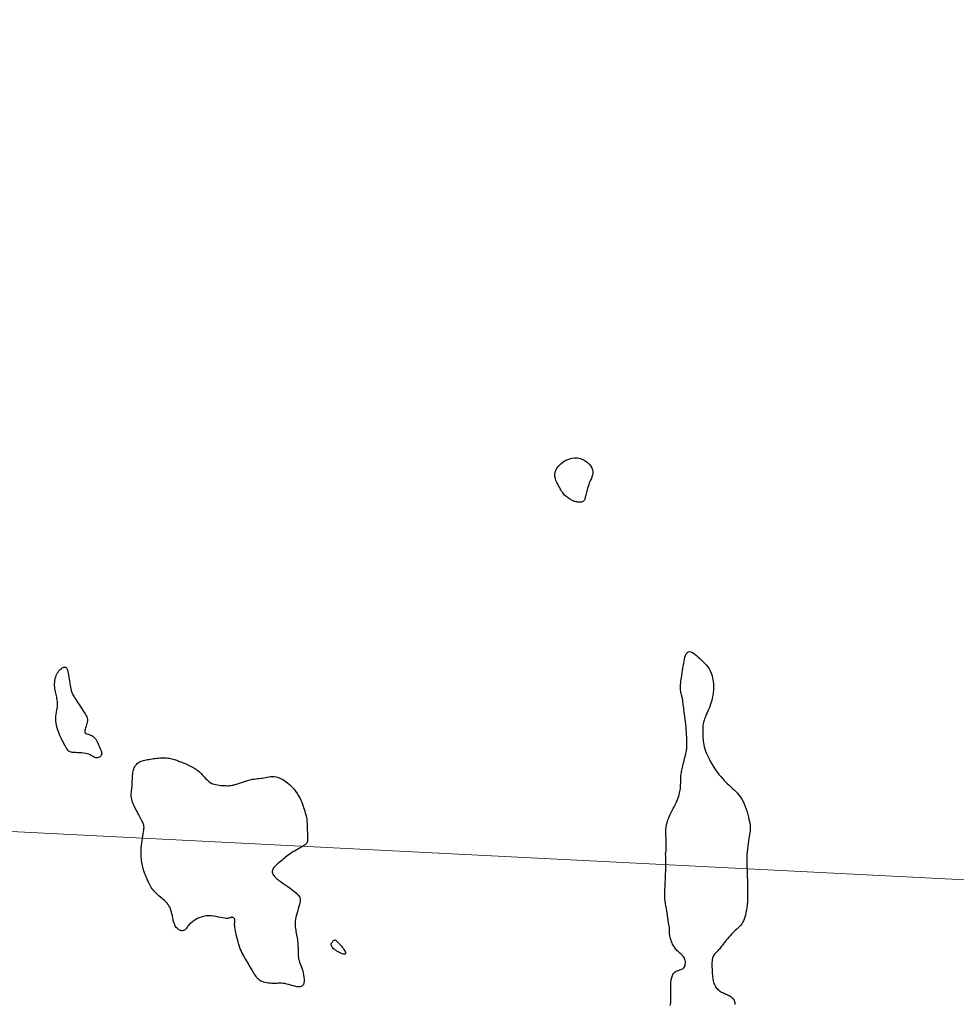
# Model space of a CAD drawing. Header units: millimetres. Extents: x 32690613 to 32693367, y 5343692 to 5344708.
# Tile 481 of 656: x 32692919 to 32692955, y 5344189 to 5344227. Entities that reach past the tile are written whole.
import ezdxf

# ---------------------------------------------------------------- set-up
doc = ezdxf.new("R2010")
doc.units = ezdxf.units.MM
doc.header["$LTSCALE"] = 20
doc.layers.get('0').update_dxf_attribs({"lineweight": 18})
doc.layers.get('Defpoints').update_dxf_attribs({"color": 11, "lineweight": 18})
doc.layers.add('02-DGM_HL_492.00', color=82, linetype='Continuous')
doc.layers.add('02-DGM_HL_492.50', color=92, linetype='Continuous')

# ---------------------------------------------------------------- blocks, each defined once
blk = doc.blocks.new('A$C78070446')
blk.add_line((4469482.471, 5342769.75), (4470232.054, 5342702.499))

msp = doc.modelspace()

# ---------------------------------------------------------------- linework, layer by layer
at = {"layer": '02-DGM_HL_492.00', "elevation": 492, "flags": 128}
msp.add_lwpolyline([(32692943.947, 5344188.491), (32692943.956, 5344188.539), (32692943.963, 5344188.596), (32692943.967, 5344188.664), (32692943.969, 5344188.741), (32692943.97, 5344188.823), (32692943.969, 5344188.909), (32692943.968, 5344188.994), (32692943.966, 5344189.075), (32692943.965, 5344189.151), (32692943.964, 5344189.217), (32692943.963, 5344189.273), (32692943.964, 5344189.318), (32692943.965, 5344189.355), (32692943.967, 5344189.387), (32692943.971, 5344189.415), (32692943.975, 5344189.441), (32692943.98, 5344189.468), (32692943.986, 5344189.498), (32692943.993, 5344189.531), (32692944.002, 5344189.568), (32692944.013, 5344189.607), (32692944.028, 5344189.647), (32692944.046, 5344189.686), (32692944.068, 5344189.724), (32692944.096, 5344189.758), (32692944.129, 5344189.787), (32692944.168, 5344189.811), (32692944.213, 5344189.83), (32692944.26, 5344189.847), (32692944.307, 5344189.863), (32692944.355, 5344189.879), (32692944.399, 5344189.898), (32692944.439, 5344189.921), (32692944.473, 5344189.95), (32692944.499, 5344189.986), (32692944.517, 5344190.028), (32692944.528, 5344190.074), (32692944.533, 5344190.124), (32692944.531, 5344190.174), (32692944.523, 5344190.224), (32692944.51, 5344190.273), (32692944.492, 5344190.318), (32692944.469, 5344190.359), (32692944.443, 5344190.395), (32692944.414, 5344190.429), (32692944.382, 5344190.46), (32692944.349, 5344190.489), (32692944.315, 5344190.518), (32692944.281, 5344190.546), (32692944.248, 5344190.575), (32692944.217, 5344190.606), (32692944.186, 5344190.639), (32692944.158, 5344190.673), (32692944.131, 5344190.708), (32692944.105, 5344190.746), (32692944.081, 5344190.785), (32692944.058, 5344190.825), (32692944.037, 5344190.867), (32692944.017, 5344190.911), (32692943.999, 5344190.956), (32692943.982, 5344191), (32692943.968, 5344191.044), (32692943.954, 5344191.086), (32692943.943, 5344191.126), (32692943.933, 5344191.163), (32692943.925, 5344191.197), (32692943.919, 5344191.225), (32692943.915, 5344191.25), (32692943.912, 5344191.271), (32692943.911, 5344191.289), (32692943.91, 5344191.305), (32692943.911, 5344191.318), (32692943.912, 5344191.33), (32692943.913, 5344191.341), (32692943.915, 5344191.351), (32692943.917, 5344191.363), (32692943.918, 5344191.378), (32692943.918, 5344191.397), (32692943.917, 5344191.423), (32692943.915, 5344191.457), (32692943.911, 5344191.501), (32692943.904, 5344191.557), (32692943.895, 5344191.626), (32692943.884, 5344191.704), (32692943.871, 5344191.791), (32692943.857, 5344191.881), (32692943.843, 5344191.973), (32692943.828, 5344192.063), (32692943.813, 5344192.148), (32692943.8, 5344192.225), (32692943.787, 5344192.293), (32692943.776, 5344192.351), (32692943.766, 5344192.404), (32692943.758, 5344192.453), (32692943.751, 5344192.501), (32692943.745, 5344192.55), (32692943.741, 5344192.602), (32692943.739, 5344192.661), (32692943.738, 5344192.728), (32692943.738, 5344192.802), (32692943.739, 5344192.883), (32692943.742, 5344192.97), (32692943.745, 5344193.063), (32692943.749, 5344193.16), (32692943.753, 5344193.261), (32692943.758, 5344193.365), (32692943.762, 5344193.471), (32692943.767, 5344193.577), (32692943.771, 5344193.682), (32692943.775, 5344193.783), (32692943.778, 5344193.879), (32692943.78, 5344193.968), (32692943.781, 5344194.047), (32692943.781, 5344194.116), (32692943.779, 5344194.172), (32692943.777, 5344194.217), (32692943.773, 5344194.253), (32692943.77, 5344194.28), (32692943.766, 5344194.301), (32692943.763, 5344194.317), (32692943.761, 5344194.329), (32692943.761, 5344194.34), (32692943.762, 5344194.351), (32692943.765, 5344194.363), (32692943.769, 5344194.379), (32692943.773, 5344194.399), (32692943.778, 5344194.426), (32692943.782, 5344194.461), (32692943.785, 5344194.505), (32692943.788, 5344194.562), (32692943.789, 5344194.63), (32692943.788, 5344194.709), (32692943.787, 5344194.794), (32692943.785, 5344194.882), (32692943.783, 5344194.97), (32692943.781, 5344195.054), (32692943.78, 5344195.131), (32692943.778, 5344195.198), (32692943.778, 5344195.253), (32692943.779, 5344195.296), (32692943.78, 5344195.329), (32692943.782, 5344195.356), (32692943.785, 5344195.377), (32692943.788, 5344195.396), (32692943.792, 5344195.414), (32692943.796, 5344195.434), (32692943.8, 5344195.457), (32692943.805, 5344195.483), (32692943.811, 5344195.515), (32692943.82, 5344195.55), (32692943.831, 5344195.591), (32692943.846, 5344195.637), (32692943.865, 5344195.688), (32692943.888, 5344195.746), (32692943.916, 5344195.809), (32692943.948, 5344195.877), (32692943.984, 5344195.949), (32692944.021, 5344196.024), (32692944.06, 5344196.099), (32692944.098, 5344196.175), (32692944.135, 5344196.249), (32692944.169, 5344196.32), (32692944.201, 5344196.388), (32692944.229, 5344196.453), (32692944.253, 5344196.516), (32692944.275, 5344196.577), (32692944.293, 5344196.637), (32692944.309, 5344196.697), (32692944.321, 5344196.757), (32692944.331, 5344196.819), (32692944.338, 5344196.883), (32692944.343, 5344196.948), (32692944.346, 5344197.014), (32692944.348, 5344197.08), (32692944.349, 5344197.145), (32692944.35, 5344197.209), (32692944.352, 5344197.27), (32692944.355, 5344197.328), (32692944.36, 5344197.383), (32692944.366, 5344197.436), (32692944.374, 5344197.487), (32692944.383, 5344197.538), (32692944.394, 5344197.59), (32692944.406, 5344197.643), (32692944.419, 5344197.7), (32692944.434, 5344197.76), (32692944.45, 5344197.826), (32692944.467, 5344197.895), (32692944.484, 5344197.966), (32692944.501, 5344198.037), (32692944.517, 5344198.106), (32692944.533, 5344198.172), (32692944.547, 5344198.233), (32692944.559, 5344198.286), (32692944.569, 5344198.333), (32692944.577, 5344198.373), (32692944.583, 5344198.409), (32692944.587, 5344198.445), (32692944.589, 5344198.482), (32692944.59, 5344198.523), (32692944.59, 5344198.571), (32692944.59, 5344198.628), (32692944.588, 5344198.696), (32692944.585, 5344198.774), (32692944.582, 5344198.861), (32692944.577, 5344198.954), (32692944.572, 5344199.052), (32692944.565, 5344199.154), (32692944.557, 5344199.257), (32692944.548, 5344199.361), (32692944.537, 5344199.463), (32692944.525, 5344199.563), (32692944.513, 5344199.659), (32692944.5, 5344199.751), (32692944.488, 5344199.838), (32692944.476, 5344199.919), (32692944.465, 5344199.993), (32692944.456, 5344200.059), (32692944.448, 5344200.117), (32692944.442, 5344200.168), (32692944.436, 5344200.213), (32692944.431, 5344200.253), (32692944.427, 5344200.289), (32692944.421, 5344200.324), (32692944.415, 5344200.357), (32692944.408, 5344200.391), (32692944.399, 5344200.426), (32692944.389, 5344200.464), (32692944.378, 5344200.504), (32692944.367, 5344200.547), (32692944.358, 5344200.594), (32692944.35, 5344200.644), (32692944.344, 5344200.699), (32692944.342, 5344200.759), (32692944.342, 5344200.824), (32692944.346, 5344200.893), (32692944.352, 5344200.963), (32692944.36, 5344201.034), (32692944.369, 5344201.104), (32692944.378, 5344201.171), (32692944.388, 5344201.233), (32692944.397, 5344201.289), (32692944.405, 5344201.338), (32692944.412, 5344201.382), (32692944.418, 5344201.422), (32692944.424, 5344201.461), (32692944.431, 5344201.501), (32692944.438, 5344201.545), (32692944.446, 5344201.595), (32692944.455, 5344201.653), (32692944.466, 5344201.721), (32692944.479, 5344201.795), (32692944.495, 5344201.872), (32692944.514, 5344201.947), (32692944.537, 5344202.018), (32692944.565, 5344202.08), (32692944.597, 5344202.128), (32692944.635, 5344202.16), (32692944.679, 5344202.173), (32692944.728, 5344202.168), (32692944.781, 5344202.147), (32692944.839, 5344202.113), (32692944.899, 5344202.069), (32692944.961, 5344202.017), (32692945.025, 5344201.96), (32692945.09, 5344201.9), (32692945.155, 5344201.84), (32692945.219, 5344201.779), (32692945.281, 5344201.716), (32692945.34, 5344201.649), (32692945.395, 5344201.579), (32692945.446, 5344201.504), (32692945.491, 5344201.422), (32692945.529, 5344201.334), (32692945.56, 5344201.237), (32692945.584, 5344201.135), (32692945.601, 5344201.027), (32692945.612, 5344200.916), (32692945.615, 5344200.804), (32692945.613, 5344200.692), (32692945.605, 5344200.581), (32692945.591, 5344200.474), (32692945.571, 5344200.372), (32692945.548, 5344200.274), (32692945.52, 5344200.182), (32692945.491, 5344200.095), (32692945.46, 5344200.013), (32692945.428, 5344199.936), (32692945.397, 5344199.865), (32692945.367, 5344199.798), (32692945.339, 5344199.737), (32692945.314, 5344199.68), (32692945.292, 5344199.627), (32692945.271, 5344199.576), (32692945.254, 5344199.526), (32692945.239, 5344199.477), (32692945.226, 5344199.427), (32692945.217, 5344199.375), (32692945.21, 5344199.322), (32692945.205, 5344199.266), (32692945.202, 5344199.208), (32692945.201, 5344199.149), (32692945.202, 5344199.088), (32692945.203, 5344199.027), (32692945.205, 5344198.965), (32692945.207, 5344198.903), (32692945.21, 5344198.84), (32692945.214, 5344198.776), (32692945.219, 5344198.711), (32692945.228, 5344198.643), (32692945.241, 5344198.571), (32692945.258, 5344198.494), (32692945.282, 5344198.412), (32692945.313, 5344198.323), (32692945.352, 5344198.227), (32692945.398, 5344198.126), (32692945.45, 5344198.02), (32692945.507, 5344197.913), (32692945.567, 5344197.807), (32692945.631, 5344197.702), (32692945.696, 5344197.601), (32692945.762, 5344197.506), (32692945.828, 5344197.419), (32692945.894, 5344197.338), (32692945.959, 5344197.263), (32692946.025, 5344197.194), (32692946.09, 5344197.128), (32692946.155, 5344197.064), (32692946.22, 5344197.003), (32692946.285, 5344196.943), (32692946.349, 5344196.883), (32692946.414, 5344196.822), (32692946.477, 5344196.759), (32692946.538, 5344196.692), (32692946.598, 5344196.622), (32692946.654, 5344196.547), (32692946.708, 5344196.466), (32692946.757, 5344196.378), (32692946.802, 5344196.282), (32692946.843, 5344196.181), (32692946.88, 5344196.077), (32692946.913, 5344195.973), (32692946.941, 5344195.871), (32692946.966, 5344195.774), (32692946.987, 5344195.684), (32692947.004, 5344195.603), (32692947.018, 5344195.535), (32692947.028, 5344195.476), (32692947.035, 5344195.423), (32692947.038, 5344195.375), (32692947.038, 5344195.329), (32692947.035, 5344195.281), (32692947.03, 5344195.229), (32692947.021, 5344195.17), (32692947.01, 5344195.103), (32692946.996, 5344195.027), (32692946.982, 5344194.943), (32692946.967, 5344194.851), (32692946.952, 5344194.754), (32692946.938, 5344194.651), (32692946.926, 5344194.544), (32692946.916, 5344194.432), (32692946.91, 5344194.318), (32692946.906, 5344194.201), (32692946.905, 5344194.082), (32692946.906, 5344193.961), (32692946.908, 5344193.838), (32692946.912, 5344193.715), (32692946.916, 5344193.59), (32692946.921, 5344193.465), (32692946.926, 5344193.34), (32692946.93, 5344193.216), (32692946.934, 5344193.092), (32692946.936, 5344192.97), (32692946.937, 5344192.849), (32692946.936, 5344192.729), (32692946.932, 5344192.612), (32692946.925, 5344192.498), (32692946.916, 5344192.387), (32692946.903, 5344192.279), (32692946.887, 5344192.176), (32692946.869, 5344192.079), (32692946.848, 5344191.987), (32692946.824, 5344191.903), (32692946.799, 5344191.826), (32692946.771, 5344191.758), (32692946.741, 5344191.699), (32692946.709, 5344191.647), (32692946.675, 5344191.601), (32692946.639, 5344191.559), (32692946.6, 5344191.519), (32692946.559, 5344191.48), (32692946.515, 5344191.44), (32692946.468, 5344191.396), (32692946.418, 5344191.348), (32692946.367, 5344191.296), (32692946.314, 5344191.242), (32692946.261, 5344191.186), (32692946.21, 5344191.129), (32692946.159, 5344191.072), (32692946.112, 5344191.017), (32692946.068, 5344190.963), (32692946.028, 5344190.913), (32692945.992, 5344190.866), (32692945.96, 5344190.822), (32692945.929, 5344190.781), (32692945.9, 5344190.742), (32692945.872, 5344190.705), (32692945.843, 5344190.67), (32692945.814, 5344190.637), (32692945.783, 5344190.605), (32692945.752, 5344190.574), (32692945.72, 5344190.543), (32692945.689, 5344190.511), (32692945.66, 5344190.477), (32692945.634, 5344190.442), (32692945.61, 5344190.403), (32692945.591, 5344190.361), (32692945.576, 5344190.314), (32692945.566, 5344190.264), (32692945.559, 5344190.21), (32692945.555, 5344190.153), (32692945.554, 5344190.094), (32692945.555, 5344190.034), (32692945.556, 5344189.972), (32692945.559, 5344189.909), (32692945.561, 5344189.847), (32692945.564, 5344189.785), (32692945.567, 5344189.724), (32692945.572, 5344189.663), (32692945.577, 5344189.604), (32692945.585, 5344189.547), (32692945.594, 5344189.492), (32692945.605, 5344189.439), (32692945.619, 5344189.388), (32692945.635, 5344189.341), (32692945.653, 5344189.296), (32692945.675, 5344189.254), (32692945.698, 5344189.214), (32692945.725, 5344189.177), (32692945.753, 5344189.143), (32692945.784, 5344189.112), (32692945.818, 5344189.083), (32692945.854, 5344189.057), (32692945.892, 5344189.033), (32692945.931, 5344189.01), (32692945.971, 5344188.989), (32692946.013, 5344188.968), (32692946.055, 5344188.949), (32692946.097, 5344188.93), (32692946.14, 5344188.91), (32692946.181, 5344188.891), (32692946.222, 5344188.871), (32692946.26, 5344188.849), (32692946.296, 5344188.826), (32692946.329, 5344188.802), (32692946.358, 5344188.775), (32692946.382, 5344188.746), (32692946.402, 5344188.714), (32692946.417, 5344188.68), (32692946.428, 5344188.645), (32692946.435, 5344188.608), (32692946.439, 5344188.57), (32692946.44, 5344188.531)], dxfattribs=at)
at = {"layer": '02-DGM_HL_492.50', "elevation": 492.5, "flags": 128}
for points in [[(32692940.365, 5344207.949), (32692940.335, 5344207.954), (32692940.306, 5344207.96), (32692940.277, 5344207.968), (32692940.249, 5344207.977), (32692940.22, 5344207.988), (32692940.191, 5344208), (32692940.162, 5344208.015), (32692940.13, 5344208.03), (32692940.098, 5344208.048), (32692940.064, 5344208.067), (32692940.029, 5344208.088), (32692939.994, 5344208.111), (32692939.96, 5344208.136), (32692939.926, 5344208.163), (32692939.893, 5344208.192), (32692939.862, 5344208.223), (32692939.832, 5344208.256), (32692939.804, 5344208.292), (32692939.777, 5344208.331), (32692939.749, 5344208.373), (32692939.722, 5344208.419), (32692939.693, 5344208.468), (32692939.663, 5344208.522), (32692939.631, 5344208.581), (32692939.596, 5344208.645), (32692939.562, 5344208.713), (32692939.53, 5344208.785), (32692939.505, 5344208.861), (32692939.489, 5344208.94), (32692939.485, 5344209.021), (32692939.495, 5344209.104), (32692939.524, 5344209.188), (32692939.572, 5344209.273), (32692939.638, 5344209.356), (32692939.719, 5344209.435), (32692939.813, 5344209.506), (32692939.916, 5344209.566), (32692940.025, 5344209.615), (32692940.137, 5344209.647), (32692940.25, 5344209.662), (32692940.361, 5344209.656), (32692940.468, 5344209.632), (32692940.569, 5344209.593), (32692940.661, 5344209.542), (32692940.744, 5344209.481), (32692940.816, 5344209.414), (32692940.874, 5344209.343), (32692940.916, 5344209.271), (32692940.942, 5344209.2), (32692940.953, 5344209.131), (32692940.951, 5344209.063), (32692940.94, 5344208.997), (32692940.921, 5344208.932), (32692940.896, 5344208.867), (32692940.869, 5344208.803), (32692940.842, 5344208.74), (32692940.816, 5344208.676), (32692940.793, 5344208.613), (32692940.771, 5344208.551), (32692940.752, 5344208.49), (32692940.734, 5344208.431), (32692940.718, 5344208.375), (32692940.704, 5344208.32), (32692940.691, 5344208.269), (32692940.681, 5344208.221), (32692940.671, 5344208.177), (32692940.662, 5344208.136), (32692940.652, 5344208.099), (32692940.641, 5344208.066), (32692940.628, 5344208.037), (32692940.613, 5344208.012), (32692940.595, 5344207.991), (32692940.573, 5344207.975), (32692940.548, 5344207.962), (32692940.52, 5344207.953), (32692940.49, 5344207.947), (32692940.459, 5344207.944), (32692940.428, 5344207.944), (32692940.396, 5344207.946)], [(32692921.418, 5344199.446), (32692921.406, 5344199.393), (32692921.389, 5344199.338), (32692921.37, 5344199.282), (32692921.35, 5344199.228), (32692921.333, 5344199.177), (32692921.321, 5344199.13), (32692921.316, 5344199.088), (32692921.322, 5344199.053), (32692921.34, 5344199.026), (32692921.368, 5344199.006), (32692921.404, 5344198.989), (32692921.447, 5344198.975), (32692921.493, 5344198.961), (32692921.541, 5344198.945), (32692921.589, 5344198.925), (32692921.634, 5344198.899), (32692921.674, 5344198.865), (32692921.711, 5344198.825), (32692921.743, 5344198.78), (32692921.773, 5344198.731), (32692921.799, 5344198.678), (32692921.824, 5344198.625), (32692921.848, 5344198.571), (32692921.871, 5344198.519), (32692921.894, 5344198.469), (32692921.915, 5344198.422), (32692921.935, 5344198.377), (32692921.951, 5344198.334), (32692921.964, 5344198.294), (32692921.971, 5344198.257), (32692921.973, 5344198.222), (32692921.967, 5344198.189), (32692921.954, 5344198.159), (32692921.935, 5344198.131), (32692921.91, 5344198.107), (32692921.88, 5344198.088), (32692921.848, 5344198.073), (32692921.814, 5344198.063), (32692921.779, 5344198.06), (32692921.744, 5344198.064), (32692921.711, 5344198.074), (32692921.679, 5344198.09), (32692921.645, 5344198.111), (32692921.61, 5344198.134), (32692921.57, 5344198.159), (32692921.526, 5344198.183), (32692921.475, 5344198.205), (32692921.416, 5344198.223), (32692921.348, 5344198.237), (32692921.274, 5344198.247), (32692921.196, 5344198.254), (32692921.117, 5344198.258), (32692921.039, 5344198.262), (32692920.964, 5344198.265), (32692920.896, 5344198.269), (32692920.837, 5344198.275), (32692920.789, 5344198.283), (32692920.751, 5344198.293), (32692920.722, 5344198.305), (32692920.699, 5344198.319), (32692920.683, 5344198.333), (32692920.671, 5344198.347), (32692920.663, 5344198.36), (32692920.656, 5344198.373), (32692920.649, 5344198.385), (32692920.642, 5344198.396), (32692920.636, 5344198.406), (32692920.629, 5344198.416), (32692920.622, 5344198.427), (32692920.614, 5344198.438), (32692920.606, 5344198.451), (32692920.596, 5344198.465), (32692920.586, 5344198.482), (32692920.575, 5344198.502), (32692920.561, 5344198.526), (32692920.546, 5344198.555), (32692920.527, 5344198.589), (32692920.506, 5344198.63), (32692920.481, 5344198.679), (32692920.452, 5344198.736), (32692920.42, 5344198.802), (32692920.384, 5344198.875), (32692920.348, 5344198.955), (32692920.312, 5344199.04), (32692920.278, 5344199.129), (32692920.249, 5344199.221), (32692920.226, 5344199.313), (32692920.209, 5344199.405), (32692920.202, 5344199.495), (32692920.202, 5344199.583), (32692920.207, 5344199.669), (32692920.217, 5344199.751), (32692920.229, 5344199.83), (32692920.241, 5344199.905), (32692920.253, 5344199.975), (32692920.262, 5344200.041), (32692920.268, 5344200.101), (32692920.269, 5344200.157), (32692920.267, 5344200.209), (32692920.262, 5344200.259), (32692920.254, 5344200.308), (32692920.245, 5344200.357), (32692920.234, 5344200.405), (32692920.222, 5344200.456), (32692920.209, 5344200.509), (32692920.197, 5344200.564), (32692920.185, 5344200.621), (32692920.174, 5344200.68), (32692920.165, 5344200.74), (32692920.158, 5344200.801), (32692920.154, 5344200.863), (32692920.154, 5344200.926), (32692920.157, 5344200.989), (32692920.165, 5344201.051), (32692920.177, 5344201.112), (32692920.192, 5344201.171), (32692920.211, 5344201.229), (32692920.233, 5344201.283), (32692920.258, 5344201.334), (32692920.286, 5344201.381), (32692920.317, 5344201.424), (32692920.35, 5344201.462), (32692920.383, 5344201.495), (32692920.418, 5344201.522), (32692920.452, 5344201.544), (32692920.485, 5344201.56), (32692920.516, 5344201.571), (32692920.544, 5344201.575), (32692920.569, 5344201.573), (32692920.59, 5344201.564), (32692920.609, 5344201.547), (32692920.626, 5344201.523), (32692920.642, 5344201.491), (32692920.656, 5344201.45), (32692920.669, 5344201.401), (32692920.682, 5344201.341), (32692920.695, 5344201.273), (32692920.708, 5344201.197), (32692920.721, 5344201.116), (32692920.734, 5344201.033), (32692920.747, 5344200.95), (32692920.76, 5344200.87), (32692920.773, 5344200.795), (32692920.785, 5344200.728), (32692920.798, 5344200.671), (32692920.81, 5344200.622), (32692920.824, 5344200.579), (32692920.84, 5344200.539), (32692920.859, 5344200.501), (32692920.88, 5344200.462), (32692920.906, 5344200.42), (32692920.937, 5344200.373), (32692920.973, 5344200.318), (32692921.013, 5344200.258), (32692921.056, 5344200.193), (32692921.101, 5344200.125), (32692921.147, 5344200.057), (32692921.192, 5344199.988), (32692921.236, 5344199.921), (32692921.277, 5344199.858), (32692921.313, 5344199.799), (32692921.346, 5344199.745), (32692921.373, 5344199.693), (32692921.395, 5344199.644), (32692921.41, 5344199.595), (32692921.42, 5344199.547), (32692921.423, 5344199.498)], [(32692923.503, 5344194.581), (32692923.512, 5344194.674), (32692923.524, 5344194.768), (32692923.538, 5344194.862), (32692923.554, 5344194.954), (32692923.569, 5344195.042), (32692923.582, 5344195.125), (32692923.594, 5344195.201), (32692923.603, 5344195.268), (32692923.608, 5344195.326), (32692923.609, 5344195.376), (32692923.606, 5344195.42), (32692923.6, 5344195.459), (32692923.59, 5344195.495), (32692923.576, 5344195.531), (32692923.559, 5344195.567), (32692923.539, 5344195.607), (32692923.516, 5344195.651), (32692923.491, 5344195.7), (32692923.463, 5344195.752), (32692923.434, 5344195.807), (32692923.403, 5344195.864), (32692923.371, 5344195.924), (32692923.34, 5344195.984), (32692923.308, 5344196.045), (32692923.277, 5344196.107), (32692923.247, 5344196.168), (32692923.219, 5344196.229), (32692923.193, 5344196.289), (32692923.17, 5344196.349), (32692923.15, 5344196.407), (32692923.135, 5344196.465), (32692923.124, 5344196.522), (32692923.118, 5344196.577), (32692923.116, 5344196.632), (32692923.118, 5344196.686), (32692923.122, 5344196.741), (32692923.128, 5344196.796), (32692923.135, 5344196.853), (32692923.141, 5344196.912), (32692923.147, 5344196.973), (32692923.151, 5344197.037), (32692923.153, 5344197.104), (32692923.155, 5344197.171), (32692923.158, 5344197.24), (32692923.161, 5344197.308), (32692923.166, 5344197.376), (32692923.173, 5344197.441), (32692923.183, 5344197.504), (32692923.196, 5344197.564), (32692923.213, 5344197.62), (32692923.233, 5344197.672), (32692923.257, 5344197.721), (32692923.284, 5344197.765), (32692923.313, 5344197.805), (32692923.346, 5344197.84), (32692923.381, 5344197.871), (32692923.419, 5344197.897), (32692923.459, 5344197.918), (32692923.501, 5344197.937), (32692923.546, 5344197.952), (32692923.593, 5344197.964), (32692923.642, 5344197.975), (32692923.694, 5344197.986), (32692923.747, 5344197.996), (32692923.802, 5344198.006), (32692923.859, 5344198.016), (32692923.918, 5344198.026), (32692923.978, 5344198.035), (32692924.038, 5344198.044), (32692924.1, 5344198.051), (32692924.162, 5344198.057), (32692924.224, 5344198.061), (32692924.287, 5344198.064), (32692924.349, 5344198.064), (32692924.41, 5344198.063), (32692924.47, 5344198.06), (32692924.528, 5344198.054), (32692924.585, 5344198.047), (32692924.639, 5344198.039), (32692924.69, 5344198.028), (32692924.738, 5344198.016), (32692924.784, 5344198.002), (32692924.83, 5344197.986), (32692924.876, 5344197.968), (32692924.923, 5344197.949), (32692924.974, 5344197.928), (32692925.029, 5344197.905), (32692925.089, 5344197.881), (32692925.156, 5344197.855), (32692925.228, 5344197.826), (32692925.303, 5344197.795), (32692925.381, 5344197.76), (32692925.46, 5344197.722), (32692925.537, 5344197.68), (32692925.613, 5344197.632), (32692925.685, 5344197.58), (32692925.751, 5344197.522), (32692925.814, 5344197.46), (32692925.873, 5344197.396), (32692925.931, 5344197.332), (32692925.988, 5344197.27), (32692926.046, 5344197.212), (32692926.105, 5344197.159), (32692926.167, 5344197.114), (32692926.233, 5344197.078), (32692926.302, 5344197.05), (32692926.373, 5344197.029), (32692926.444, 5344197.014), (32692926.514, 5344197.004), (32692926.582, 5344196.997), (32692926.648, 5344196.994), (32692926.708, 5344196.991), (32692926.764, 5344196.989), (32692926.815, 5344196.988), (32692926.864, 5344196.988), (32692926.912, 5344196.99), (32692926.961, 5344196.994), (32692927.011, 5344197.002), (32692927.065, 5344197.013), (32692927.124, 5344197.028), (32692927.189, 5344197.047), (32692927.259, 5344197.07), (32692927.333, 5344197.095), (32692927.41, 5344197.122), (32692927.488, 5344197.148), (32692927.567, 5344197.174), (32692927.645, 5344197.197), (32692927.72, 5344197.217), (32692927.792, 5344197.233), (32692927.861, 5344197.245), (32692927.928, 5344197.254), (32692927.992, 5344197.262), (32692928.055, 5344197.269), (32692928.118, 5344197.276), (32692928.179, 5344197.284), (32692928.241, 5344197.294), (32692928.304, 5344197.306), (32692928.367, 5344197.319), (32692928.433, 5344197.332), (32692928.5, 5344197.341), (32692928.57, 5344197.345), (32692928.643, 5344197.342), (32692928.72, 5344197.33), (32692928.801, 5344197.306), (32692928.886, 5344197.271), (32692928.974, 5344197.223), (32692929.063, 5344197.165), (32692929.152, 5344197.099), (32692929.239, 5344197.025), (32692929.321, 5344196.946), (32692929.399, 5344196.862), (32692929.469, 5344196.776), (32692929.53, 5344196.688), (32692929.584, 5344196.6), (32692929.63, 5344196.514), (32692929.669, 5344196.429), (32692929.703, 5344196.348), (32692929.731, 5344196.272), (32692929.755, 5344196.202), (32692929.775, 5344196.139), (32692929.792, 5344196.084), (32692929.807, 5344196.037), (32692929.819, 5344195.996), (32692929.829, 5344195.962), (32692929.838, 5344195.934), (32692929.846, 5344195.91), (32692929.852, 5344195.89), (32692929.858, 5344195.873), (32692929.864, 5344195.858), (32692929.869, 5344195.844), (32692929.875, 5344195.829), (32692929.88, 5344195.81), (32692929.885, 5344195.785), (32692929.89, 5344195.753), (32692929.895, 5344195.711), (32692929.899, 5344195.657), (32692929.904, 5344195.591), (32692929.909, 5344195.514), (32692929.913, 5344195.431), (32692929.917, 5344195.344), (32692929.92, 5344195.256), (32692929.923, 5344195.172), (32692929.926, 5344195.094), (32692929.928, 5344195.025), (32692929.929, 5344194.969), (32692929.929, 5344194.924), (32692929.928, 5344194.889), (32692929.927, 5344194.861), (32692929.925, 5344194.84), (32692929.922, 5344194.824), (32692929.919, 5344194.81), (32692929.914, 5344194.798), (32692929.909, 5344194.785), (32692929.902, 5344194.772), (32692929.892, 5344194.757), (32692929.879, 5344194.741), (32692929.861, 5344194.724), (32692929.837, 5344194.704), (32692929.807, 5344194.683), (32692929.77, 5344194.658), (32692929.724, 5344194.631), (32692929.672, 5344194.602), (32692929.614, 5344194.57), (32692929.552, 5344194.536), (32692929.487, 5344194.5), (32692929.422, 5344194.462), (32692929.357, 5344194.424), (32692929.295, 5344194.384), (32692929.235, 5344194.343), (32692929.179, 5344194.302), (32692929.126, 5344194.261), (32692929.075, 5344194.219), (32692929.025, 5344194.178), (32692928.977, 5344194.136), (32692928.929, 5344194.095), (32692928.882, 5344194.054), (32692928.834, 5344194.014), (32692928.787, 5344193.975), (32692928.743, 5344193.936), (32692928.7, 5344193.898), (32692928.662, 5344193.86), (32692928.629, 5344193.823), (32692928.602, 5344193.786), (32692928.582, 5344193.749), (32692928.569, 5344193.713), (32692928.564, 5344193.677), (32692928.565, 5344193.642), (32692928.573, 5344193.608), (32692928.586, 5344193.574), (32692928.603, 5344193.541), (32692928.625, 5344193.509), (32692928.649, 5344193.478), (32692928.677, 5344193.448), (32692928.708, 5344193.419), (32692928.742, 5344193.39), (32692928.78, 5344193.36), (32692928.822, 5344193.328), (32692928.87, 5344193.294), (32692928.922, 5344193.257), (32692928.98, 5344193.217), (32692929.044, 5344193.173), (32692929.113, 5344193.125), (32692929.183, 5344193.076), (32692929.254, 5344193.024), (32692929.323, 5344192.973), (32692929.389, 5344192.922), (32692929.449, 5344192.873), (32692929.502, 5344192.826), (32692929.546, 5344192.783), (32692929.581, 5344192.742), (32692929.608, 5344192.701), (32692929.627, 5344192.659), (32692929.638, 5344192.615), (32692929.642, 5344192.568), (32692929.639, 5344192.515), (32692929.63, 5344192.456), (32692929.614, 5344192.389), (32692929.595, 5344192.316), (32692929.572, 5344192.238), (32692929.548, 5344192.156), (32692929.524, 5344192.072), (32692929.501, 5344191.988), (32692929.481, 5344191.905), (32692929.466, 5344191.824), (32692929.456, 5344191.748), (32692929.452, 5344191.674), (32692929.452, 5344191.604), (32692929.455, 5344191.537), (32692929.462, 5344191.472), (32692929.471, 5344191.408), (32692929.482, 5344191.345), (32692929.493, 5344191.283), (32692929.504, 5344191.221), (32692929.515, 5344191.159), (32692929.526, 5344191.097), (32692929.535, 5344191.035), (32692929.544, 5344190.972), (32692929.551, 5344190.91), (32692929.556, 5344190.848), (32692929.56, 5344190.785), (32692929.561, 5344190.723), (32692929.562, 5344190.66), (32692929.561, 5344190.598), (32692929.561, 5344190.535), (32692929.563, 5344190.473), (32692929.567, 5344190.41), (32692929.574, 5344190.348), (32692929.585, 5344190.286), (32692929.601, 5344190.224), (32692929.621, 5344190.162), (32692929.644, 5344190.098), (32692929.668, 5344190.034), (32692929.693, 5344189.967), (32692929.718, 5344189.898), (32692929.741, 5344189.826), (32692929.761, 5344189.751), (32692929.778, 5344189.672), (32692929.79, 5344189.591), (32692929.795, 5344189.512), (32692929.794, 5344189.437), (32692929.785, 5344189.368), (32692929.767, 5344189.308), (32692929.738, 5344189.26), (32692929.698, 5344189.227), (32692929.646, 5344189.21), (32692929.585, 5344189.207), (32692929.515, 5344189.215), (32692929.439, 5344189.232), (32692929.36, 5344189.253), (32692929.279, 5344189.277), (32692929.199, 5344189.301), (32692929.123, 5344189.321), (32692929.051, 5344189.335), (32692928.983, 5344189.344), (32692928.919, 5344189.348), (32692928.857, 5344189.349), (32692928.797, 5344189.348), (32692928.737, 5344189.346), (32692928.677, 5344189.344), (32692928.615, 5344189.344), (32692928.552, 5344189.345), (32692928.487, 5344189.349), (32692928.422, 5344189.355), (32692928.358, 5344189.365), (32692928.295, 5344189.377), (32692928.236, 5344189.393), (32692928.18, 5344189.412), (32692928.129, 5344189.435), (32692928.084, 5344189.462), (32692928.043, 5344189.492), (32692928.007, 5344189.527), (32692927.974, 5344189.565), (32692927.943, 5344189.606), (32692927.912, 5344189.651), (32692927.882, 5344189.699), (32692927.852, 5344189.751), (32692927.819, 5344189.805), (32692927.786, 5344189.861), (32692927.751, 5344189.92), (32692927.715, 5344189.98), (32692927.678, 5344190.042), (32692927.641, 5344190.103), (32692927.604, 5344190.165), (32692927.567, 5344190.227), (32692927.531, 5344190.288), (32692927.496, 5344190.349), (32692927.461, 5344190.41), (32692927.427, 5344190.474), (32692927.393, 5344190.541), (32692927.361, 5344190.611), (32692927.33, 5344190.686), (32692927.3, 5344190.767), (32692927.271, 5344190.854), (32692927.244, 5344190.945), (32692927.218, 5344191.038), (32692927.195, 5344191.13), (32692927.174, 5344191.22), (32692927.156, 5344191.305), (32692927.14, 5344191.382), (32692927.128, 5344191.45), (32692927.119, 5344191.507), (32692927.113, 5344191.553), (32692927.11, 5344191.59), (32692927.109, 5344191.62), (32692927.109, 5344191.644), (32692927.111, 5344191.665), (32692927.113, 5344191.683), (32692927.116, 5344191.7), (32692927.119, 5344191.718), (32692927.121, 5344191.736), (32692927.122, 5344191.755), (32692927.122, 5344191.774), (32692927.121, 5344191.792), (32692927.118, 5344191.81), (32692927.112, 5344191.827), (32692927.104, 5344191.843), (32692927.093, 5344191.858), (32692927.08, 5344191.87), (32692927.064, 5344191.881), (32692927.048, 5344191.89), (32692927.03, 5344191.896), (32692927.012, 5344191.9), (32692926.994, 5344191.901), (32692926.976, 5344191.898), (32692926.959, 5344191.893), (32692926.941, 5344191.885), (32692926.921, 5344191.876), (32692926.897, 5344191.868), (32692926.868, 5344191.861), (32692926.83, 5344191.857), (32692926.784, 5344191.857), (32692926.727, 5344191.863), (32692926.659, 5344191.874), (32692926.579, 5344191.891), (32692926.492, 5344191.909), (32692926.398, 5344191.927), (32692926.3, 5344191.942), (32692926.2, 5344191.953), (32692926.1, 5344191.957), (32692926.001, 5344191.952), (32692925.906, 5344191.935), (32692925.816, 5344191.91), (32692925.731, 5344191.876), (32692925.651, 5344191.836), (32692925.578, 5344191.793), (32692925.512, 5344191.747), (32692925.453, 5344191.701), (32692925.402, 5344191.657), (32692925.36, 5344191.615), (32692925.325, 5344191.577), (32692925.296, 5344191.543), (32692925.272, 5344191.512), (32692925.251, 5344191.484), (32692925.232, 5344191.459), (32692925.213, 5344191.438), (32692925.194, 5344191.42), (32692925.172, 5344191.405), (32692925.149, 5344191.394), (32692925.124, 5344191.386), (32692925.098, 5344191.381), (32692925.071, 5344191.381), (32692925.043, 5344191.384), (32692925.014, 5344191.391), (32692924.985, 5344191.402), (32692924.955, 5344191.418), (32692924.926, 5344191.438), (32692924.897, 5344191.463), (32692924.869, 5344191.493), (32692924.843, 5344191.529), (32692924.817, 5344191.572), (32692924.794, 5344191.621), (32692924.772, 5344191.677), (32692924.753, 5344191.739), (32692924.736, 5344191.808), (32692924.72, 5344191.88), (32692924.704, 5344191.955), (32692924.687, 5344192.029), (32692924.669, 5344192.102), (32692924.65, 5344192.172), (32692924.628, 5344192.237), (32692924.602, 5344192.295), (32692924.574, 5344192.348), (32692924.542, 5344192.396), (32692924.507, 5344192.44), (32692924.47, 5344192.481), (32692924.43, 5344192.52), (32692924.387, 5344192.559), (32692924.342, 5344192.598), (32692924.295, 5344192.638), (32692924.246, 5344192.68), (32692924.197, 5344192.722), (32692924.147, 5344192.766), (32692924.099, 5344192.812), (32692924.051, 5344192.858), (32692924.007, 5344192.906), (32692923.965, 5344192.956), (32692923.927, 5344193.006), (32692923.892, 5344193.057), (32692923.861, 5344193.108), (32692923.833, 5344193.158), (32692923.808, 5344193.206), (32692923.786, 5344193.253), (32692923.766, 5344193.297), (32692923.748, 5344193.337), (32692923.731, 5344193.374), (32692923.716, 5344193.407), (32692923.703, 5344193.438), (32692923.69, 5344193.467), (32692923.678, 5344193.496), (32692923.666, 5344193.525), (32692923.655, 5344193.555), (32692923.642, 5344193.586), (32692923.63, 5344193.621), (32692923.616, 5344193.658), (32692923.603, 5344193.699), (32692923.589, 5344193.743), (32692923.576, 5344193.79), (32692923.562, 5344193.842), (32692923.55, 5344193.898), (32692923.537, 5344193.957), (32692923.526, 5344194.022), (32692923.516, 5344194.09), (32692923.507, 5344194.163), (32692923.501, 5344194.24), (32692923.497, 5344194.32), (32692923.496, 5344194.404), (32692923.498, 5344194.491)], [(32692931.092, 5344190.938), (32692931.106, 5344190.924), (32692931.12, 5344190.91), (32692931.136, 5344190.895), (32692931.153, 5344190.879), (32692931.172, 5344190.861), (32692931.193, 5344190.839), (32692931.217, 5344190.813), (32692931.243, 5344190.781), (32692931.272, 5344190.743), (32692931.302, 5344190.701), (32692931.331, 5344190.656), (32692931.357, 5344190.612), (32692931.379, 5344190.571), (32692931.393, 5344190.533), (32692931.398, 5344190.503), (32692931.392, 5344190.482), (32692931.374, 5344190.471), (32692931.345, 5344190.47), (32692931.308, 5344190.478), (32692931.264, 5344190.492), (32692931.215, 5344190.513), (32692931.164, 5344190.537), (32692931.112, 5344190.565), (32692931.063, 5344190.594), (32692931.017, 5344190.623), (32692930.975, 5344190.653), (32692930.938, 5344190.683), (32692930.907, 5344190.713), (32692930.881, 5344190.743), (32692930.862, 5344190.774), (32692930.85, 5344190.805), (32692930.845, 5344190.836), (32692930.847, 5344190.867), (32692930.856, 5344190.898), (32692930.87, 5344190.927), (32692930.889, 5344190.954), (32692930.909, 5344190.977), (32692930.932, 5344190.997), (32692930.954, 5344191.012), (32692930.975, 5344191.02), (32692930.994, 5344191.023), (32692931.011, 5344191.02), (32692931.027, 5344191.012), (32692931.041, 5344191), (32692931.054, 5344190.986), (32692931.067, 5344190.97), (32692931.079, 5344190.954)]]:
    msp.add_lwpolyline(points, close=True, dxfattribs=at)

# ---------------------------------------------------------------- block references
at = {"layer": 'Defpoints', "rotation": 2.237485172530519}
msp.add_blockref('A$C78070446', (28434719.524, -168960.664), dxfattribs=at)

doc.saveas('drawing.dxf')
